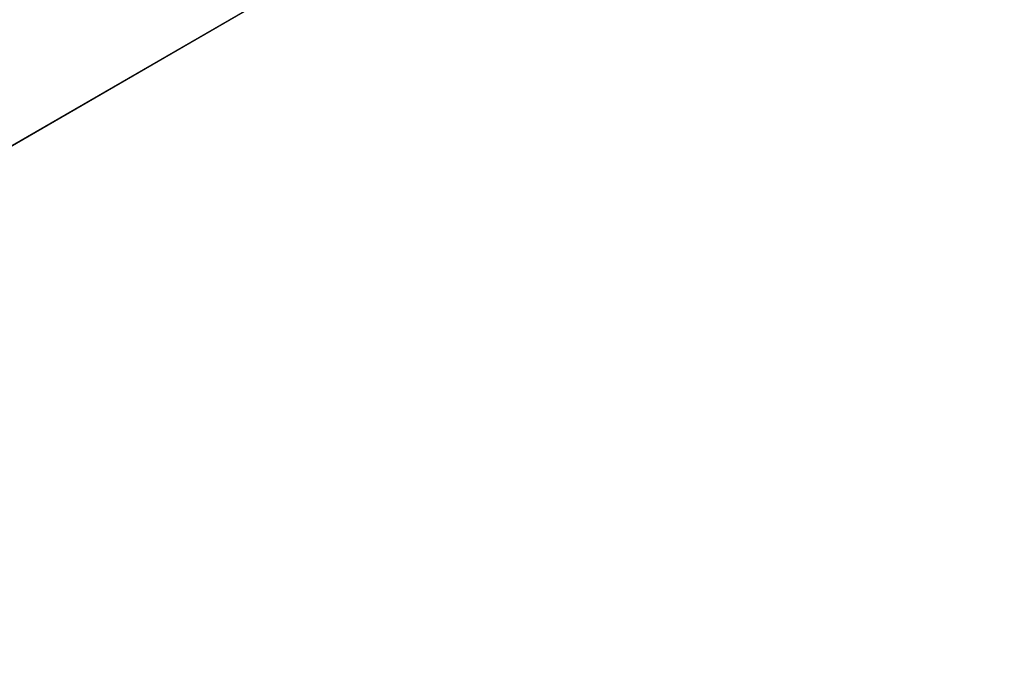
# Model space of a CAD drawing. Extents: x -250 to 250, y -968 to 894.
# Tile 418 of 656: x 4.751 to 5.206, y -818.493 to -818.192. Entities that reach past the tile are written whole.
import ezdxf

# ---------------------------------------------------------------- set-up
doc = ezdxf.new("R2010")
doc.units = 0
doc.header["$LTSCALE"] = 3.583593
for name, color, linetype in [('112', 7, 'CONTINUOUS'), ('113', 7, 'CONTINUOUS'), ('115', 7, 'CONTINUOUS'), ('133', 7, 'CONTINUOUS'), ('6', 7, 'CONTINUOUS'), ('988', 7, 'CONTINUOUS'), ('997', 7, 'CONTINUOUS')]:
    doc.layers.add(name, color=color, linetype=linetype)

msp = doc.modelspace()

# ---------------------------------------------------------------- linework, layer by layer
at = {"layer": '112', "color": 7, "linetype": 'CONTINUOUS'}
for points in [[(14.36393, -800.99128, -68.65), (0, -819.35832, -68.65), (12.85708, -799.69742, -68.65), (14.36393, -800.99128, -68.65)], [(14.36393, -800.99128, -68.65), (0, -820.9, -68.65), (0, -819.35832, -68.65), (14.36393, -800.99128, -68.65)]]:
    msp.add_3dface(points, dxfattribs=at)
at = {"layer": '113', "color": 7, "linetype": 'CONTINUOUS'}
msp.add_3dface([(0, -820, -15.65), (9.02198, -814.71607, -15.65), (0, -817.1, -15.65), (0, -820, -15.65)], dxfattribs=at)
at = {"layer": '115', "color": 7, "linetype": 'CONTINUOUS'}
for points in [[(0, -821, -56.75), (14.46484, -800.99625, -68.55), (3.51969, -820.35698, -55.37323), (0, -821, -56.75)], [(0, -821, -56.75), (0, -821, -68.55), (14.46484, -800.99625, -68.55), (0, -821, -56.75)], [(3.51969, -820.35698, -55.37323), (14.46484, -800.99625, -68.55), (5.14908, -819.59874, -51.65), (3.51969, -820.35698, -55.37323)], [(5.14908, -819.59874, -30.15), (14.46484, -800.99625, -68.55), (9.82914, -815.30637, -16.65), (5.14908, -819.59874, -30.15)], [(5.14908, -819.59874, -51.65), (14.46484, -800.99625, -68.55), (5.14908, -819.59874, -30.15), (5.14908, -819.59874, -51.65)], [(0, -821, -16.65), (4.08968, -820.12711, -27.05004), (9.82914, -815.30637, -16.65), (0, -821, -16.65)], [(4.08968, -820.12711, -27.05004), (5.14908, -819.59874, -30.15), (9.82914, -815.30637, -16.65), (4.08968, -820.12711, -27.05004)]]:
    msp.add_3dface(points, dxfattribs=at)
at = {"layer": '133', "color": 7, "linetype": 'CONTINUOUS'}
for points in [[(9.02198, -814.71607, -15.65), (0, -820, -15.65), (9.82914, -815.30637, -16.65), (9.02198, -814.71607, -15.65)], [(0, -821, -16.65), (9.82914, -815.30637, -16.65), (0, -820.70711, -15.94289), (0, -821, -16.65)], [(9.82914, -815.30637, -16.65), (0, -820, -15.65), (0, -820.70711, -15.94289), (9.82914, -815.30637, -16.65)]]:
    msp.add_3dface(points, dxfattribs=at)
at = {"layer": '6', "color": 7, "linetype": 'CONTINUOUS'}
for points in [[(210, -814, 11), (-210, -814, 11), (-210, -825, 0.00006), (210, -814, 11)], [(-210, -814, -11), (210, -825, 0.00006), (-210, -825, 0.00006), (-210, -814, -11)], [(210, -825, 0.00006), (210, -814, 11), (-210, -825, 0.00006), (210, -825, 0.00006)], [(210, -814, -11), (210, -825, 0.00006), (-210, -814, -11), (210, -814, -11)]]:
    msp.add_3dface(points, dxfattribs=at)
at = {"layer": '988', "color": 7, "linetype": 'CONTINUOUS'}
for points in [[(0, -821, -68.55), (14.36393, -800.99128, -68.65), (14.46484, -800.99625, -68.55), (0, -821, -68.55)], [(14.36393, -800.99128, -68.65), (0, -821, -68.55), (0, -820.97071, -68.62071), (14.36393, -800.99128, -68.65)], [(0, -820.9, -68.65), (14.36393, -800.99128, -68.65), (0, -820.97071, -68.62071), (0, -820.9, -68.65)]]:
    msp.add_3dface(points, dxfattribs=at)
at = {"layer": '997', "color": 7, "linetype": 'CONTINUOUS'}
for points in [[(12.85708, -799.69742, -68.65), (0, -819.35832, -68.65), (6.81241, -812.72698, -68.55), (12.85708, -799.69742, -68.65)], [(0, -819.35832, -68.65), (0, -818.13358, -68.62499), (6.81241, -812.72698, -68.55), (0, -819.35832, -68.65)]]:
    msp.add_3dface(points, dxfattribs=at)

doc.saveas('drawing.dxf')
